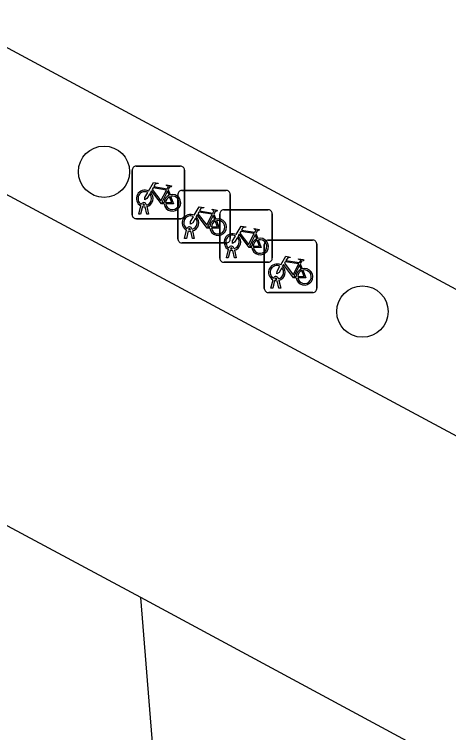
# Model space of a CAD drawing. Extents: x 159489 to 160304, y 383826 to 384530.
# Drawn here: x 159709.31 to 159717.59, y 384255.68 to 384269.36 of the extents above; entities that cross this region are included whole.
import ezdxf

# ---------------------------------------------------------------- set-up
doc = ezdxf.new("R2010")
doc.units = 0
for name, color, linetype in [('IMGEO_Boom', 7, 'Continuous'), ('IMGEO_Fietsenrek', 7, 'Continuous'), ('IMGEO_Rijbaan_lokaal_gesloten', 7, 'Continuous'), ('IMGEO_Voetgangersgebied_gesloten', 7, 'Continuous'), ('IMGEO_Voetpad_open', 7, 'Continuous')]:
    doc.layers.add(name, color=color, linetype=linetype)

msp = doc.modelspace()

# ---------------------------------------------------------------- linework, layer by layer
at = {"layer": 'IMGEO_Boom'}
for centre in [(159711.016, 384266.363), (159715.944, 384263.7)]:
    msp.add_circle(centre, 0.489, dxfattribs=at)
at = {"layer": 'IMGEO_Fietsenrek'}
for p, q in [((159711.628, 384266.468), (159712.469, 384266.468)), ((159712.469, 384266.468), (159711.628, 384266.468)), ((159712.553, 384266.393), (159712.553, 384265.552)), ((159712.553, 384265.552), (159712.553, 384266.393)), ((159711.553, 384265.543), (159711.553, 384266.384)), ((159711.553, 384266.384), (159711.553, 384265.543)), ((159712.24, 384266.017), (159712.276, 384265.922)), ((159712.5, 384266.006), (159713.341, 384266.006)), ((159713.341, 384266.006), (159712.5, 384266.006)), ((159712.425, 384265.081), (159712.425, 384265.922)), ((159712.425, 384265.922), (159712.425, 384265.081)), ((159713.425, 384265.931), (159713.425, 384265.09)), ((159713.425, 384265.09), (159713.425, 384265.931)), ((159711.68, 384265.552), (159711.719, 384265.712)), ((159711.791, 384265.724), (159711.79, 384265.728)), ((159711.822, 384265.735), (159711.823, 384265.728)), ((159711.749, 384265.7), (159711.714, 384265.552)), ((159711.832, 384265.552), (159711.798, 384265.694)), ((159711.83, 384265.698), (159711.865, 384265.552)), ((159713.3, 384265.638), (159714.141, 384265.638)), ((159714.141, 384265.638), (159713.3, 384265.638)), ((159712.478, 384265.468), (159711.637, 384265.468)), ((159711.637, 384265.468), (159712.478, 384265.468)), ((159711.714, 384265.552), (159711.68, 384265.552)), ((159711.865, 384265.552), (159711.832, 384265.552)), ((159713.112, 384265.555), (159713.148, 384265.46)), ((159713.225, 384264.713), (159713.225, 384265.554)), ((159713.225, 384265.554), (159713.225, 384264.713)), ((159714.225, 384265.563), (159714.225, 384264.722)), ((159714.225, 384264.722), (159714.225, 384265.563)), ((159712.552, 384265.09), (159712.591, 384265.25)), ((159712.621, 384265.238), (159712.586, 384265.09)), ((159712.663, 384265.262), (159712.662, 384265.266)), ((159712.704, 384265.09), (159712.67, 384265.232)), ((159712.694, 384265.273), (159712.695, 384265.266)), ((159712.702, 384265.236), (159712.737, 384265.09)), ((159713.912, 384265.187), (159713.948, 384265.092)), ((159712.586, 384265.09), (159712.552, 384265.09)), ((159712.737, 384265.09), (159712.704, 384265.09)), ((159714.148, 384265.061), (159714.989, 384265.061)), ((159714.989, 384265.061), (159714.148, 384265.061)), ((159713.35, 384265.006), (159712.509, 384265.006)), ((159712.509, 384265.006), (159713.35, 384265.006)), ((159713.352, 384264.722), (159713.391, 384264.882)), ((159713.463, 384264.894), (159713.462, 384264.898)), ((159713.494, 384264.905), (159713.495, 384264.898)), ((159714.073, 384264.136), (159714.073, 384264.977)), ((159714.073, 384264.977), (159714.073, 384264.136)), ((159715.073, 384264.986), (159715.073, 384264.145)), ((159715.073, 384264.145), (159715.073, 384264.986)), ((159713.421, 384264.87), (159713.386, 384264.722)), ((159713.504, 384264.722), (159713.47, 384264.864)), ((159713.502, 384264.868), (159713.537, 384264.722)), ((159714.15, 384264.638), (159713.309, 384264.638)), ((159713.309, 384264.638), (159714.15, 384264.638)), ((159713.386, 384264.722), (159713.352, 384264.722)), ((159713.537, 384264.722), (159713.504, 384264.722)), ((159714.76, 384264.61), (159714.796, 384264.515)), ((159714.2, 384264.145), (159714.239, 384264.305)), ((159714.269, 384264.293), (159714.234, 384264.145)), ((159714.311, 384264.317), (159714.31, 384264.321)), ((159714.352, 384264.145), (159714.318, 384264.287)), ((159714.342, 384264.328), (159714.343, 384264.321)), ((159714.35, 384264.291), (159714.385, 384264.145)), ((159714.998, 384264.061), (159714.157, 384264.061)), ((159714.157, 384264.061), (159714.998, 384264.061)), ((159714.234, 384264.145), (159714.2, 384264.145)), ((159714.385, 384264.145), (159714.352, 384264.145))]:
    msp.add_line(p, q, dxfattribs=at)
for points in [[(159711.866, 384265.994), (159711.961, 384266.158), (159712.047, 384266.144), (159712.049, 384266.135), (159711.993, 384266.124), (159711.966, 384266.079), (159712.222, 384266.038)], [(159712.162, 384265.75), (159712.112, 384265.75), (159711.921, 384266.001), (159711.902, 384265.969)], [(159712.209, 384266.013), (159711.952, 384266.054), (159711.935, 384266.025), (159712.102, 384265.805), (159712.209, 384266.013)], [(159712.257, 384265.915), (159712.227, 384265.992), (159712.118, 384265.774), (159712.161, 384265.774)], [(159712.222, 384266.038), (159712.247, 384266.087), (159712.241, 384266.091), (159712.218, 384266.095), (159712.206, 384266.102), (159712.205, 384266.105), (159712.207, 384266.11), (159712.302, 384266.095), (159712.304, 384266.085), (159712.294, 384266.072), (159712.282, 384266.066), (159712.268, 384266.072), (159712.24, 384266.017)], [(159711.887, 384265.942), (159711.835, 384265.852), (159711.795, 384265.827), (159711.796, 384265.874), (159711.851, 384265.968)], [(159712.191, 384265.774), (159712.311, 384265.773), (159712.267, 384265.887)], [(159712.287, 384265.894), (159712.342, 384265.749), (159712.192, 384265.749)], [(159712.738, 384265.532), (159712.833, 384265.696), (159712.919, 384265.682), (159712.921, 384265.673), (159712.865, 384265.662), (159712.838, 384265.617), (159713.094, 384265.576)], [(159713.081, 384265.551), (159712.824, 384265.592), (159712.807, 384265.563), (159712.974, 384265.343), (159713.081, 384265.551)], [(159713.094, 384265.576), (159713.119, 384265.625), (159713.113, 384265.629), (159713.09, 384265.633), (159713.078, 384265.64), (159713.077, 384265.643), (159713.079, 384265.648), (159713.174, 384265.633), (159713.176, 384265.623), (159713.166, 384265.61), (159713.154, 384265.604), (159713.14, 384265.61), (159713.112, 384265.555)], [(159712.759, 384265.48), (159712.707, 384265.39), (159712.667, 384265.365), (159712.668, 384265.412), (159712.723, 384265.506)], [(159713.034, 384265.288), (159712.984, 384265.288), (159712.793, 384265.539), (159712.774, 384265.507)], [(159713.129, 384265.453), (159713.099, 384265.53), (159712.99, 384265.312), (159713.033, 384265.312)], [(159713.159, 384265.432), (159713.214, 384265.287), (159713.064, 384265.287)], [(159713.063, 384265.312), (159713.183, 384265.311), (159713.139, 384265.425)], [(159713.538, 384265.164), (159713.633, 384265.328), (159713.719, 384265.314), (159713.721, 384265.305), (159713.665, 384265.294), (159713.638, 384265.249), (159713.894, 384265.208)], [(159713.834, 384264.92), (159713.784, 384264.92), (159713.593, 384265.171), (159713.574, 384265.139)], [(159713.881, 384265.183), (159713.624, 384265.224), (159713.607, 384265.195), (159713.774, 384264.975), (159713.881, 384265.183)], [(159713.929, 384265.085), (159713.899, 384265.162), (159713.79, 384264.944), (159713.833, 384264.944)], [(159713.894, 384265.208), (159713.919, 384265.257), (159713.913, 384265.261), (159713.89, 384265.265), (159713.878, 384265.272), (159713.877, 384265.275), (159713.879, 384265.28), (159713.974, 384265.265), (159713.976, 384265.255), (159713.966, 384265.242), (159713.954, 384265.236), (159713.94, 384265.242), (159713.912, 384265.187)], [(159713.559, 384265.112), (159713.507, 384265.022), (159713.467, 384264.997), (159713.468, 384265.044), (159713.523, 384265.138)], [(159713.863, 384264.944), (159713.983, 384264.943), (159713.939, 384265.057)], [(159713.959, 384265.064), (159714.014, 384264.919), (159713.864, 384264.919)], [(159714.386, 384264.587), (159714.481, 384264.751), (159714.567, 384264.737), (159714.569, 384264.728), (159714.513, 384264.717), (159714.486, 384264.672), (159714.742, 384264.631)], [(159714.729, 384264.606), (159714.472, 384264.647), (159714.455, 384264.618), (159714.622, 384264.398), (159714.729, 384264.606)], [(159714.742, 384264.631), (159714.767, 384264.68), (159714.761, 384264.684), (159714.738, 384264.688), (159714.726, 384264.695), (159714.725, 384264.698), (159714.727, 384264.703), (159714.822, 384264.688), (159714.824, 384264.678), (159714.814, 384264.665), (159714.802, 384264.659), (159714.788, 384264.665), (159714.76, 384264.61)], [(159714.407, 384264.535), (159714.355, 384264.445), (159714.315, 384264.42), (159714.316, 384264.467), (159714.371, 384264.561)], [(159714.682, 384264.343), (159714.632, 384264.343), (159714.441, 384264.594), (159714.422, 384264.562)], [(159714.777, 384264.508), (159714.747, 384264.585), (159714.638, 384264.367), (159714.681, 384264.367)], [(159714.711, 384264.367), (159714.831, 384264.366), (159714.787, 384264.48)], [(159714.807, 384264.487), (159714.862, 384264.342), (159714.712, 384264.342)]]:
    msp.add_lwpolyline(points, dxfattribs=at)
for centre, radius, start, end in [((159711.631, 384266.39), 0.0779, 92.4484, 184.2845), ((159711.631, 384266.39), 0.0779, 92.4484, 184.2845), ((159712.475, 384266.39), 0.0779, 2.4484, 94.2845), ((159712.475, 384266.39), 0.0779, 2.4484, 94.2845), ((159711.793, 384265.853), 0.159, 62.6766, 242.1369), ((159711.793, 384265.853), 0.129, 63.3192, 238.903), ((159712.503, 384265.928), 0.0779, 92.4484, 184.2845), ((159712.503, 384265.928), 0.0779, 92.4484, 184.2845), ((159713.347, 384265.928), 0.0779, 2.4484, 94.2845), ((159713.347, 384265.928), 0.0779, 2.4484, 94.2845), ((159711.793, 384265.853), 0.129, 283.6043, 43.4302), ((159711.793, 384265.853), 0.159, 283.5766, 46.6042), ((159712.32, 384265.769), 0.159, 113.3408, 178.3217), ((159712.32, 384265.769), 0.159, 187.0065, 105.7708), ((159712.32, 384265.769), 0.129, 113.923, 177.9556), ((159712.32, 384265.769), 0.129, 188.6715, 104.5883), ((159711.773, 384265.724), 0.0499, 12.8025, 158.6934), ((159711.773, 384265.724), 0.0174, 12.8025, 163.4502), ((159711.793, 384265.853), 0.129, 253.415, 269.0204), ((159711.793, 384265.853), 0.159, 253.9967, 271.7867), ((159713.303, 384265.56), 0.0779, 92.4484, 184.2845), ((159713.303, 384265.56), 0.0779, 92.4484, 184.2845), ((159714.147, 384265.56), 0.0779, 2.4484, 94.2845), ((159714.147, 384265.56), 0.0779, 2.4484, 94.2845), ((159711.631, 384265.546), 0.0779, 182.4484, 274.2845), ((159711.631, 384265.546), 0.0779, 182.4484, 274.2845), ((159712.475, 384265.546), 0.0779, 272.4484, 4.2845), ((159712.475, 384265.546), 0.0779, 272.4484, 4.2845), ((159712.665, 384265.391), 0.159, 62.6766, 242.1369), ((159712.665, 384265.391), 0.129, 63.3192, 238.903), ((159712.665, 384265.391), 0.129, 283.6043, 43.4302), ((159712.665, 384265.391), 0.159, 283.5766, 46.6042), ((159713.192, 384265.307), 0.159, 113.3408, 178.3217), ((159713.192, 384265.307), 0.159, 187.0065, 105.7708), ((159713.192, 384265.307), 0.129, 188.6715, 104.5883), ((159712.645, 384265.262), 0.0499, 12.8025, 158.6934), ((159713.192, 384265.307), 0.129, 113.923, 177.9556), ((159712.665, 384265.391), 0.159, 253.9967, 271.7867), ((159712.645, 384265.262), 0.0174, 12.8025, 163.4502), ((159712.665, 384265.391), 0.129, 253.415, 269.0204), ((159713.465, 384265.023), 0.159, 62.6766, 242.1369), ((159712.503, 384265.084), 0.0779, 182.4484, 274.2845), ((159712.503, 384265.084), 0.0779, 182.4484, 274.2845), ((159713.465, 384265.023), 0.129, 63.3192, 238.903), ((159713.347, 384265.084), 0.0779, 272.4484, 4.2845), ((159713.347, 384265.084), 0.0779, 272.4484, 4.2845), ((159713.465, 384265.023), 0.129, 283.6043, 43.4302), ((159713.465, 384265.023), 0.159, 283.5766, 46.6042), ((159713.992, 384264.939), 0.159, 113.3408, 178.3217), ((159713.992, 384264.939), 0.159, 187.0065, 105.7708), ((159713.992, 384264.939), 0.129, 113.923, 177.9556), ((159713.992, 384264.939), 0.129, 188.6715, 104.5883), ((159714.151, 384264.983), 0.0779, 92.4484, 184.2845), ((159714.151, 384264.983), 0.0779, 92.4484, 184.2845), ((159714.995, 384264.983), 0.0779, 2.4484, 94.2845), ((159714.995, 384264.983), 0.0779, 2.4484, 94.2845), ((159713.445, 384264.894), 0.0499, 12.8025, 158.6934), ((159713.445, 384264.894), 0.0174, 12.8025, 163.4502), ((159713.465, 384265.023), 0.129, 253.415, 269.0204), ((159713.465, 384265.023), 0.159, 253.9967, 271.7867), ((159713.303, 384264.716), 0.0779, 182.4484, 274.2845), ((159713.303, 384264.716), 0.0779, 182.4484, 274.2845), ((159714.147, 384264.716), 0.0779, 272.4484, 4.2845), ((159714.147, 384264.716), 0.0779, 272.4484, 4.2845), ((159714.313, 384264.446), 0.159, 62.6766, 242.1369), ((159714.313, 384264.446), 0.129, 63.3192, 238.903), ((159714.313, 384264.446), 0.129, 283.6043, 43.4302), ((159714.313, 384264.446), 0.159, 283.5766, 46.6042), ((159714.84, 384264.362), 0.159, 113.3408, 178.3217), ((159714.84, 384264.362), 0.159, 187.0065, 105.7708), ((159714.84, 384264.362), 0.129, 113.923, 177.9556), ((159714.84, 384264.362), 0.129, 188.6715, 104.5883), ((159714.293, 384264.317), 0.0499, 12.8025, 158.6934), ((159714.313, 384264.446), 0.159, 253.9967, 271.7867), ((159714.293, 384264.317), 0.0174, 12.8025, 163.4502), ((159714.313, 384264.446), 0.129, 253.415, 269.0204), ((159714.151, 384264.139), 0.0779, 182.4484, 274.2845), ((159714.151, 384264.139), 0.0779, 182.4484, 274.2845), ((159714.995, 384264.139), 0.0779, 272.4484, 4.2845), ((159714.995, 384264.139), 0.0779, 272.4484, 4.2845)]:
    msp.add_arc(centre, radius, start, end, dxfattribs=at)
at = {"layer": 'IMGEO_Rijbaan_lokaal_gesloten'}
for points in [[(159703.175, 384269.135), (159718.689, 384260.816)], [(159711.716, 384258.252), (159698.746, 384265.2)], [(159772.562, 384225.477), (159711.716, 384258.252)]]:
    msp.add_lwpolyline(points, dxfattribs=at)
at = {"layer": 'IMGEO_Voetgangersgebied_gesloten'}
msp.add_lwpolyline([(159712.104, 384253.438), (159711.716, 384258.252)], dxfattribs=at)
at = {"layer": 'IMGEO_Voetpad_open'}
msp.add_lwpolyline([(159778.522, 384238.137), (159775.75, 384232.935), (159674.737, 384287.233), (159677.536, 384292.428), (159778.522, 384238.137)], dxfattribs=at)

doc.saveas('drawing.dxf')
